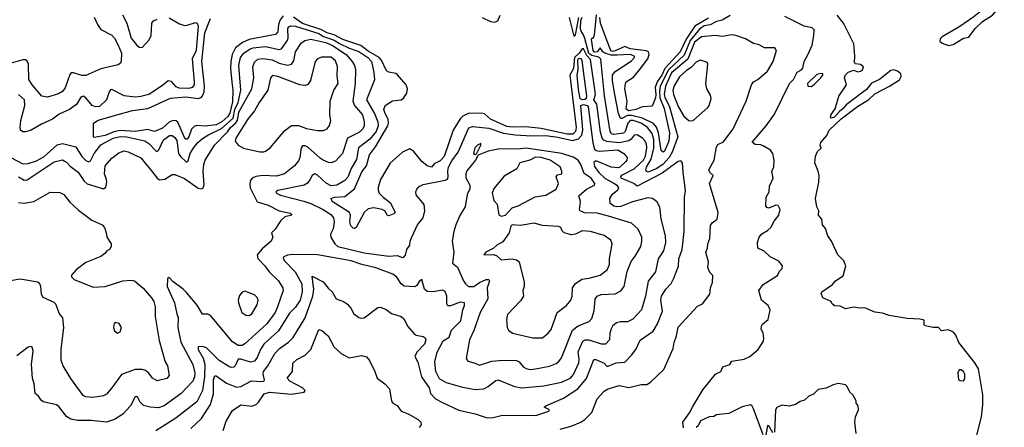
# Model space of a CAD drawing. Extents: x 1995161 to 2088924, y 769148 to 906007.
# Tile 264 of 335: x 2034783 to 2041963, y 857398 to 860370. Entities that reach past the tile are written whole.
import ezdxf

# ---------------------------------------------------------------- set-up
doc = ezdxf.new("R2010")
doc.units = 0

msp = doc.modelspace()

# ---------------------------------------------------------------- linework, layer by layer
at = {"layer": '0CON20XD'}
for points in [[(2041977.3, 860662.7), (2041947.5, 860622.5), (2041919.6, 860555), (2041900.2, 860529.8), (2041863.5, 860505), (2041827.8, 860462.2), (2041739.9, 860390.1), (2041638.7, 860321.3), (2041510.5, 860245), (2041495, 860230), (2041493.8, 860213.8), (2041509.6, 860199.6), (2041555, 860181.2), (2041589.9, 860190.1), (2041665, 860234.3), (2041705, 860242), (2041750.6, 860305), (2041804.4, 860355.6), (2041876, 860404), (2041923.6, 860456.4), (2042045, 860555.5)], [(2035325, 860388.6), (2035349.6, 860335), (2035375, 860298.9), (2035455, 860256.4), (2035473.6, 860235), (2035501.5, 860185), (2035524.6, 860125), (2035523.2, 860066.8), (2035516.8, 860053.2), (2035499.7, 860040.3), (2035375, 860011.5), (2035265, 859962.7), (2035235, 859962.9), (2035175, 859983.1), (2035158.6, 859981.4), (2035149.2, 859970.8), (2035115, 859872), (2035095, 859847.5), (2035065, 859829.2), (2034985, 859805.8), (2034943.2, 859813.2), (2034873.1, 859895), (2034849.4, 859935), (2034846.4, 860045), (2034837.2, 860067.2), (2034825, 860076.7), (2034805, 860077.8), (2034721.7, 860051.7)], [(2035873.5, 860383.5), (2035948.7, 860338.7), (2035985, 860328.4), (2036005, 860329.3), (2036065, 860349.4), (2036076, 860345), (2036083.3, 860325), (2036069.8, 860145), (2036040.8, 860085), (2036055.7, 859915), (2036054.2, 859895), (2036040.9, 859875), (2036015, 859867.6), (2035945, 859870), (2035925, 859880.8), (2035888.7, 859918.7), (2035865, 859923.4), (2035825, 859890), (2035725.7, 859824.3), (2035665, 859808.7), (2035625, 859805.4), (2035544.7, 859814.7), (2035455, 859861.9), (2035445, 859858.6), (2035435.3, 859844.7), (2035416.4, 859785), (2035365, 859736.2), (2035335, 859733.8), (2035310.8, 859745), (2035265, 859799.1), (2035245, 859812.9), (2035228.8, 859805), (2035197.6, 859752.4), (2035145.5, 859715), (2035069.7, 859680.3), (2035021.8, 859645), (2034940.7, 859609.3), (2034867.3, 859565), (2034825, 859551.3), (2034805, 859551.1), (2034789.5, 859565), (2034786.4, 859586.4), (2034791.3, 859635), (2034821, 859745), (2034817.2, 859785), (2034775, 859824.4)], [(2036703, 860397), (2036681.5, 860368.5), (2036669.7, 860335), (2036665, 860281.4), (2036649.2, 860260.8), (2036455, 860224.8), (2036406.7, 860203.3), (2036355.7, 860164.3), (2036333.3, 860116.7), (2036322.3, 860065), (2036319.4, 860015), (2036328.6, 859915), (2036337.3, 859855), (2036335, 859771.2), (2036315, 859687.1), (2036301.5, 859665), (2036256.1, 859625), (2036215, 859602.2), (2036135, 859594.1), (2036075, 859597.9), (2036055, 859591.6), (2036035, 859570.5), (2036017.2, 859515), (2036005, 859499.8), (2035995, 859498.6), (2035985, 859510), (2035935, 859621.5), (2035925, 859631.4), (2035905, 859635.8), (2035874.5, 859625.5), (2035825, 859579.8), (2035765, 859555.3), (2035715, 859569.6), (2035625, 859553.7), (2035515, 859562.7), (2035468.7, 859551.3), (2035407.1, 859525), (2035325, 859510), (2035320, 859515), (2035320, 859615), (2035355, 859636.2), (2035499.8, 859679.8), (2035605, 859708.8), (2035717.9, 859722.1), (2035882.3, 859797.7), (2035995, 859808.6), (2036085, 859795.9), (2036105, 859802.7), (2036115.4, 859814.6), (2036127.1, 859845), (2036130, 859885), (2036111.8, 860065), (2036134.1, 860275), (2036175, 860377.5)], [(2035533.3, 860405), (2035565, 860344.3), (2035596.8, 860235), (2035635, 860185.4), (2035655, 860169.5), (2035675, 860166.7), (2035727.8, 860222.2), (2035740.5, 860255), (2035745.6, 860345), (2035758.9, 860361.1), (2035785.2, 860374.8)], [(2036030.1, 857389.9), (2036108, 857462), (2036174.1, 857565), (2036197, 857643), (2036197.1, 857742.9), (2036205, 857771.9), (2036215, 857773.6), (2036290.8, 857720.8), (2036365, 857691.4), (2036395, 857695.4), (2036474.4, 857735.6), (2036545, 857731.1), (2036562.5, 857735), (2036567.5, 857745), (2036557.3, 857785), (2036561.3, 857805), (2036593.4, 857845), (2036643.2, 857935), (2036677.2, 857972.8), (2036742.6, 858017.4), (2036777.8, 858052.2), (2036865, 858196.7), (2036921.1, 858355), (2036928, 858405), (2036921.7, 858438.3), (2036915, 858498.8), (2036995, 858457.5), (2037031.3, 858411.3), (2037061.2, 858385), (2037090, 858335), (2037145, 858314.2), (2037174.5, 858294.5), (2037197.2, 858267.2), (2037220, 858225), (2037255, 858199.4), (2037275, 858193.3), (2037295, 858197.1), (2037395, 858270.8), (2037415, 858274.2), (2037455, 858255.6), (2037495, 858227.5), (2037565, 858205.5), (2037585, 858188.1), (2037613.3, 858133.3), (2037659.1, 858079.1), (2037675, 858068.6), (2037725, 858059.2), (2037739.7, 858049.7), (2037745.6, 858035), (2037735.5, 858005), (2037678.6, 857945), (2037664.4, 857914.4), (2037685, 857872.5), (2037711.8, 857765), (2037768.1, 857685), (2037778.9, 857645), (2037814.2, 857604.2), (2037871.9, 857575), (2037985, 857522.5), (2038104.2, 857495.8), (2038185, 857468.1), (2038225, 857467.1), (2038304.6, 857485.4), (2038546.7, 857485), (2038642.5, 857515), (2038647.5, 857525), (2038607.5, 857545), (2038618.8, 857555), (2038749.1, 857610.9), (2038852.3, 857677.7), (2038916.3, 857753.7), (2038968.5, 857891.5), (2038985, 857891.5), (2039045.4, 857865.4), (2039064.2, 857844.2), (2039075, 857842.5), (2039133.3, 857866.7), (2039196.4, 857873.6), (2039245, 857922.9), (2039276.4, 857965), (2039307.7, 858032.3), (2039402.4, 858097.6), (2039435, 858152.5), (2039471.4, 858245), (2039458.8, 858325), (2039462.7, 858355), (2039495, 858405.6), (2039532.5, 858447.5), (2039553.6, 858485), (2039587.2, 858572.8), (2039589.5, 858625), (2039614, 858695), (2039627.8, 858825), (2039630.4, 859075), (2039637.7, 859125), (2039620.4, 859255), (2039617.5, 859325), (2039605, 859340), (2039585, 859336.5), (2039468.5, 859251.5), (2039285, 859155.5), (2039261.2, 859175), (2039169.5, 859215), (2039166.4, 859225), (2039172.8, 859237.2), (2039265, 859282), (2039330.8, 859345), (2039346.1, 859375), (2039356.4, 859435), (2039353.4, 859463.4), (2039344.8, 859484.8), (2039325, 859506.2), (2039285, 859531.5), (2039265, 859526.7), (2039241.9, 859498.1), (2039225, 859487.4), (2039155, 859472.4), (2039065, 859482.3), (2039042.2, 859492.2), (2039031.2, 859505), (2039019.1, 859549.1), (2038991.6, 859755), (2038969.1, 859785), (2038981, 859825), (2038979.8, 859845), (2038945, 860079.2), (2038918.3, 860108.3), (2038895, 860157.9), (2038885, 860157.5), (2038862.4, 860125), (2038827.9, 860095), (2038820.9, 860015), (2038793.8, 859965), (2038840, 859585), (2038836.3, 859553.7), (2038815.8, 859535), (2038775.1, 859534.9), (2038585, 859576.8), (2038475, 859587.8), (2038375, 859585.8), (2038335, 859590.7), (2038216.7, 859645), (2038172.3, 859682.3), (2038149.4, 859689.4), (2038053, 859687), (2038015, 859666), (2037995, 859646.2), (2037944.6, 859564.6), (2037878.1, 859371.9), (2037848.7, 859341.3), (2037805, 859318.9), (2037785.6, 859295), (2037755, 859304.2), (2037715, 859336.7), (2037655, 859411.5), (2037625, 859427.9), (2037575, 859403.1), (2037485, 859322.7), (2037413.8, 859205), (2037396, 859146), (2037395.9, 859125.9), (2037404.2, 859105), (2037432.5, 859075), (2037487.6, 859035), (2037520.8, 858965), (2037511.2, 858955), (2037475, 858939.2), (2037465, 858942), (2037444.5, 858975), (2037425, 858986.7), (2037365, 858998.8), (2037325, 858991.2), (2037295.4, 858965), (2037237.1, 858855), (2037225, 858847.5), (2037215, 858849.2), (2037196.4, 858866.4), (2037191.3, 858895), (2037194.7, 858945), (2037186.8, 858965), (2037061.9, 859045), (2037054, 859065), (2037077.5, 859075), (2037155, 859081.2), (2037224.5, 859135.5), (2037278.7, 859261.3), (2037311.9, 859305), (2037333, 859385), (2037376.8, 859443.2), (2037467.7, 859595), (2037472.6, 859615), (2037469.8, 859645), (2037447.2, 859685), (2037438.8, 859715), (2037446.9, 859743.1), (2037501.9, 859778.1), (2037565, 859785.2), (2037581.7, 859798.3), (2037606.5, 859833.5), (2037610, 859865), (2037601.9, 859895), (2037538.3, 859968.3), (2037525, 859978), (2037475, 859987.7), (2037457, 859997), (2037420.2, 860075), (2037404.7, 860094.7), (2037325, 860141.4), (2037271.2, 860181.2), (2037138.2, 860225), (2037075, 860258.9), (2037025, 860273), (2036978, 860298), (2036845, 860343.1), (2036779, 860389)], [(2038156.2, 860385), (2038215, 860356.8), (2038245, 860351.6), (2038269.5, 860360.5), (2038287.5, 860402.5)], [(2038723.3, 857385), (2038804.6, 857405.4), (2038875, 857434.5), (2038905, 857455.7), (2038956.2, 857505), (2038994.4, 857605), (2039045, 857661.1), (2039075, 857677.1), (2039155, 857702.5), (2039225, 857687.1), (2039315, 857709.4), (2039355, 857710), (2039382.4, 857727.6), (2039480.7, 857819.3), (2039548.8, 857971.2), (2039554.4, 858015), (2039573.5, 858065), (2039585, 858128.8), (2039725, 858281.2), (2039761.2, 858298.8), (2039815, 858367.5), (2039820, 858415), (2039835.9, 858454.1), (2039836.7, 858505), (2039816.4, 858526.4), (2039801.9, 858561.9), (2039806.5, 858605), (2039786.5, 858675), (2039799.5, 858705), (2039801.9, 858735), (2039815.6, 858775), (2039819.8, 858870.2), (2039831.7, 858888.3), (2039868, 858915), (2039876, 858965), (2039814.4, 859175), (2039839.2, 859235), (2039815, 859256.2), (2039808.1, 859275), (2039846.4, 859345), (2039865, 859443.3), (2039875, 859460), (2039915, 859478.1), (2039984.6, 859575), (2040080.8, 859775), (2040120, 859895), (2040135, 859916.2), (2040165, 859933.8), (2040236.4, 859993.6), (2040277.5, 860065), (2040302.5, 860145), (2040290, 860165), (2040215, 860163.8), (2040175, 860185.8), (2040135, 860195.8), (2040075, 860229.4), (2040005, 860253.8), (2039975, 860259.2), (2039905, 860246.9), (2039854.6, 860254.6), (2039755, 860243.8), (2039704.6, 860205), (2039655, 860081.1), (2039535, 859981.5), (2039491.7, 859885), (2039481.9, 859825), (2039486.4, 859805), (2039521.8, 859735), (2039581.7, 859515), (2039540.8, 859405), (2039519.5, 859365), (2039473.4, 859315), (2039425, 859281.9), (2039365, 859257.5), (2039353.1, 859263.1), (2039347.7, 859275), (2039353.1, 859295), (2039386.8, 859353.2), (2039406.9, 859433.1), (2039407, 859497), (2039395, 859540.3), (2039360.6, 859585), (2039315, 859615.8), (2039255.7, 859634.3), (2039235, 859634.3), (2039217, 859615), (2039198.2, 859555), (2039185, 859541.3), (2039115, 859532.3), (2039098.8, 859538.8), (2039087.7, 859555), (2039047.7, 859815), (2039021, 860081), (2039007.3, 860097.3), (2038955, 860108.8), (2038933.3, 860123.3), (2038905, 860232.7), (2038895, 860260.6), (2038876.3, 860286.3), (2038873.3, 860303.3), (2038874.9, 860365), (2038885, 860389.5)], [(2038790.9, 860385), (2038825, 860248.9), (2038835, 860259.1), (2038859.8, 860385)], [(2039965, 860399.3), (2039905, 860366.1), (2039865, 860355.7), (2039816.9, 860333.1), (2039775, 860323.9), (2039740, 860300), (2039671.8, 860218.2), (2039629, 860111), (2039513.3, 860005), (2039454.1, 859885), (2039449.7, 859849.7), (2039450.8, 859800.8), (2039483.1, 859723.1), (2039522.3, 859545), (2039516.7, 859485), (2039485, 859410.5), (2039474.6, 859404.6), (2039460.5, 859415), (2039442.1, 859545), (2039426, 859586), (2039405, 859612.1), (2039325, 859651.9), (2039245, 859672.5), (2039215, 859670.5), (2039175, 859649.6), (2039165, 859650.6), (2039150.5, 859685), (2039122.7, 859825), (2039105.6, 859925), (2039105.7, 859964.3), (2039125, 859993.1), (2039245, 860069), (2039265.2, 860095), (2039265.2, 860105), (2039235, 860117.1), (2039139.2, 860110.8), (2039095, 860110.1), (2039050.7, 860125), (2039034.8, 860135), (2039015, 860165.4), (2038993.6, 860135), (2038975, 860133.3), (2038964.9, 860144.9), (2038953.6, 860226.4), (2038955.9, 860234.1), (2038965, 860235.6), (2038975, 860258.1), (2038990.3, 860405)], [(2039805, 860380), (2039706.3, 860323.7), (2039642.7, 860227.3), (2039599.1, 860135), (2039488.2, 860015), (2039465, 859964.5), (2039432.4, 859917.6), (2039417.9, 859875), (2039422.7, 859825), (2039419.1, 859800.9), (2039395, 859739.5), (2039324.7, 859735.3), (2039274.9, 859715.1), (2039225.3, 859705.3), (2039206.4, 859716.4), (2039212.1, 859775), (2039196.1, 859865), (2039199.7, 859905), (2039205, 859916.2), (2039258.1, 859951.9), (2039302.3, 860005), (2039363.2, 860085), (2039372.3, 860115), (2039368.2, 860135), (2039352.5, 860142.5), (2039235, 860158.6), (2039195, 860173.9), (2039125, 860142.2), (2039105, 860138.2), (2039092.7, 860142.7), (2039019.3, 860345), (2039014.1, 860385)], [(2039624.1, 857394.1), (2039618.8, 857435), (2039667, 857503), (2039690.5, 857549.5), (2039765, 857671.2), (2039855.8, 857784.2), (2039895, 857803.8), (2039911.3, 857838.7), (2039962.5, 857855), (2039975, 857880), (2040065, 857894.3), (2040107.5, 857915), (2040168.8, 857965), (2040207.8, 858025), (2040210, 858045), (2040203.6, 858085), (2040191.1, 858115), (2040191.9, 858135), (2040200.2, 858149.8), (2040240, 858185), (2040256.2, 858255), (2040242, 858285), (2040193.3, 858325), (2040174, 858395), (2040205, 858440), (2040308.8, 858505), (2040324.2, 858535.8), (2040343.3, 858555), (2040346.7, 858575), (2040318.8, 858608.8), (2040255, 858641.2), (2040211.7, 858681.7), (2040166, 858705), (2040162.1, 858745), (2040176.1, 858783.9), (2040195, 858808.1), (2040237.1, 858832.9), (2040259.4, 858855), (2040285, 858901.2), (2040318.8, 858945), (2040328, 858985), (2040315, 859016.2), (2040296.4, 859016.4), (2040245, 858996.7), (2040230.7, 859000.7), (2040223.3, 859013.3), (2040226, 859075), (2040247.5, 859115), (2040251.4, 859155), (2040277.1, 859215), (2040267.3, 859262.7), (2040282.2, 859297.8), (2040285.5, 859345.5), (2040274.2, 859395), (2040257.4, 859417.4), (2040205, 859450), (2040185, 859457.5), (2040145, 859458.8), (2040123.9, 859476.1), (2040227.5, 859595), (2040288.3, 859681.7), (2040395.9, 859904.1), (2040426.1, 859933.9), (2040451.7, 859988.3), (2040485, 860004.3), (2040494.6, 860015.4), (2040504.5, 860065), (2040532.7, 860117.3), (2040561.5, 860185), (2040574.4, 860255), (2040575.6, 860295.6), (2040561.7, 860311.7), (2040503.4, 860323.4), (2040362.6, 860392.6)], [(2041748.7, 857281.3), (2041795.7, 857475), (2041807.1, 857565), (2041806.5, 857635), (2041773.8, 857825), (2041748.5, 857868.5), (2041631.5, 858015), (2041609.2, 858069.2), (2041591.6, 858091.6), (2041555, 858108.7), (2041505, 858100.6), (2041483.3, 858125), (2041445, 858124.4), (2041387, 858137), (2041378, 858145), (2041378.9, 858178.9), (2041346.7, 858186.7), (2041255, 858190.4), (2041123.9, 858213.9), (2041075, 858230.6), (2041017.7, 858237.7), (2040945, 858268.8), (2040905, 858266.2), (2040865, 858273.3), (2040805, 858261.2), (2040765, 858280), (2040725, 858282.5), (2040705, 858300), (2040700, 858315), (2040640.8, 858340.8), (2040627.5, 858375), (2040632.5, 858385), (2040710, 858440), (2040731.2, 858465), (2040788.5, 858501.5), (2040806.4, 858575), (2040792.6, 858612.6), (2040748.9, 858655), (2040702.5, 858755), (2040676, 858795), (2040658.3, 858848.3), (2040638, 858875), (2040631.2, 858915), (2040608.8, 858945), (2040610, 858975), (2040596.2, 859005), (2040586, 859065), (2040611.2, 859185), (2040611.8, 859235), (2040605.4, 859265), (2040581.4, 859325), (2040585.6, 859375), (2040600.2, 859409.8), (2040627.1, 859432.9), (2040620, 859455), (2040624.3, 859475), (2040668.8, 859525), (2040685.7, 859564.3), (2040772.9, 859647.1), (2040892.8, 859737.2), (2040975, 859787.7), (2041019.9, 859830.1), (2041125, 859885.8), (2041197.9, 859932.1), (2041210.9, 859955), (2041209.2, 859975), (2041185, 859993.6), (2041155, 860004.8), (2041135, 860000.5), (2041052.5, 859935), (2040993.7, 859906.3), (2040958.3, 859861.7), (2040809.9, 859750.1), (2040788.8, 859721.2), (2040760.4, 859699.6), (2040725, 859659.2), (2040700.8, 859650.8), (2040696.2, 859656.2), (2040701.3, 859678.7), (2040730.2, 859719.8), (2040757.3, 859812.7), (2040812.2, 859895), (2040797.5, 859945), (2040805, 859968.8), (2040825, 859988), (2040865, 860001.2), (2040895, 859990.6), (2040915, 859993.8), (2040929.5, 860005), (2040935.5, 860025), (2040915, 860044), (2040878.3, 860048.3), (2040870, 860055), (2040873.8, 860106.2), (2040866.7, 860195), (2040789.5, 860345), (2040743.6, 860403.6)], [(2034717.3, 859365), (2034805, 859319.8), (2034845, 859322.4), (2034905, 859341.4), (2034959, 859371), (2035055, 859457), (2035095, 859467.6), (2035193, 859443), (2035235, 859372.3), (2035265, 859343.1), (2035285, 859332.5), (2035298.3, 859341.7), (2035326.7, 859395), (2035375, 859457.2), (2035464.8, 859505), (2035515, 859518.5), (2035564.3, 859515), (2035695, 859487.3), (2035725, 859467.6), (2035775, 859413.5), (2035785, 859409.5), (2035797.9, 859422.1), (2035831.8, 859495), (2035874.3, 859525), (2035895, 859526.2), (2035915, 859511.1), (2035927.8, 859487.8), (2035939.8, 859395), (2035955, 859372.1), (2035996.2, 859333.8), (2036005, 859332.7), (2036010.4, 859339.6), (2036024.8, 859395), (2036052.9, 859437.1), (2036082, 859475), (2036116.2, 859503.8), (2036155, 859529), (2036255, 859575.8), (2036338.3, 859651.7), (2036352.5, 859715), (2036375.5, 859765), (2036395.2, 859855.2), (2036380.7, 860035), (2036393.5, 860095), (2036416.9, 860125), (2036462.5, 860157.5), (2036485, 860164.6), (2036575, 860174), (2036675, 860152.9), (2036692.3, 860157.7), (2036733.8, 860215), (2036739.8, 860235), (2036738.2, 860305), (2036745, 860317.3), (2036760, 860325), (2036795, 860322.5), (2036965, 860268.2), (2036997.5, 860247.5), (2037027.6, 860237.6), (2037075, 860220.6), (2037115, 860195.1), (2037185, 860163), (2037255, 860138.8), (2037320.8, 860095), (2037347.9, 860065), (2037365.3, 859985), (2037369.1, 859930.9), (2037311.4, 859785), (2037370.2, 859685), (2037393.9, 859625), (2037396.7, 859595), (2037381.5, 859555), (2037335, 859499.4), (2037254.7, 859435), (2037238.6, 859351.4), (2037199.2, 859285), (2037175, 859222.2), (2037155, 859197.7), (2037095, 859164.2), (2037055, 859158.9), (2037017.7, 859177.7), (2036955, 859235.9), (2036935, 859246.7), (2036916.2, 859235), (2036899, 859201), (2036881.7, 859178.3), (2036856.4, 859163.6), (2036666.2, 859125), (2036651.1, 859115), (2036656.5, 859105), (2036685, 859089.8), (2036855, 859047.7), (2036905, 859029.8), (2036996.2, 858985), (2037050.6, 858950.6), (2037070, 858925), (2037076.1, 858895), (2037067.7, 858845), (2037050.4, 858805), (2037051.1, 858785), (2037080, 858735), (2037102.9, 858715), (2037295, 858671), (2037475, 858645.9), (2037535, 858650), (2037575, 858635.8), (2037585, 858638), (2037596.7, 858653.3), (2037605.4, 858694.6), (2037626.9, 858725), (2037630, 858755), (2037640.9, 858779.1), (2037684.6, 858875), (2037724.2, 858925.8), (2037736.2, 858975), (2037731.8, 859021.8), (2037675, 859093.3), (2037672.3, 859115), (2037678.2, 859135), (2037695, 859154.5), (2037725, 859167.3), (2037885, 859199.2), (2037901.8, 859208.2), (2037908.4, 859225), (2037905.7, 859265), (2037910.9, 859295), (2037935, 859340.7), (2037981.1, 859405), (2038057.6, 859582.4), (2038085, 859590), (2038205, 859579.3), (2038311.7, 859541.7), (2038395, 859531.5), (2038515, 859523.5), (2038620, 859525)], [(2034774.4, 859224.4), (2034815, 859200.3), (2034836.8, 859203.2), (2035035, 859334.6), (2035095, 859347.5), (2035125, 859332.2), (2035151.8, 859301.8), (2035208.1, 859258.1), (2035253.2, 859193.2), (2035275, 859173.8), (2035395, 859135.6), (2035410.4, 859149.6), (2035417.5, 859185), (2035416.7, 859205), (2035400, 859245), (2035406.5, 859305), (2035455, 859361.1), (2035505, 859399.4), (2035545, 859412.9), (2035575, 859407.5), (2035665, 859362.9), (2035745, 859266.7), (2035785.4, 859215.4), (2035802.6, 859202.6), (2035842.1, 859207.9), (2035895, 859240.8), (2035915, 859240.6), (2035985, 859212.1), (2036085, 859141.2), (2036105, 859137.1), (2036120.6, 859145), (2036127.8, 859165), (2036121.1, 859265), (2036124.6, 859315), (2036134.6, 859345), (2036203.2, 859455), (2036297, 859553), (2036320, 859585), (2036355, 859612.3), (2036370.2, 859635), (2036381.3, 859695), (2036476.1, 859865), (2036490.5, 859945), (2036483.3, 860025), (2036495, 860059.4), (2036519.1, 860080.9), (2036555, 860088.1), (2036625, 860077.1), (2036675, 860051.9), (2036735, 860037.8), (2036764.2, 860045.8), (2036781.1, 860068.9), (2036794.7, 860135), (2036835, 860198.2), (2036862.2, 860217.8), (2036905, 860228), (2037015, 860203.6), (2037065, 860182.4), (2037162.6, 860115), (2037208.2, 860065), (2037225.2, 860035.2), (2037230.9, 860005), (2037229.8, 859905), (2037213.3, 859775), (2037224.7, 859745), (2037282.9, 859675), (2037295.9, 859625), (2037295.4, 859595), (2037285.4, 859575), (2037260.8, 859549.2), (2037173.4, 859506.6), (2037136.4, 859395), (2037085, 859339.1), (2037055, 859327.3), (2037035, 859328.2), (2036995, 859344.6), (2036975, 859361.2), (2036885, 859440.3), (2036865, 859449.7), (2036845, 859449.5), (2036835, 859436.7), (2036824.6, 859365.4), (2036815, 859340.8), (2036786.8, 859303.2), (2036713.6, 859246.4), (2036655, 859227.8), (2036555, 859232.8), (2036505, 859226.7), (2036477.8, 859215), (2036465, 859197.5), (2036460.3, 859175), (2036464.2, 859144.2), (2036515, 859041.8), (2036595, 859017.5), (2036675, 858976), (2036755, 858960), (2036767.5, 858945), (2036716.4, 858933.6), (2036686.7, 858905), (2036646.8, 858843.2), (2036618, 858815), (2036628.1, 858785), (2036615.8, 858755), (2036550.1, 858699.9), (2036514.6, 858655), (2036519.3, 858629.3), (2036570, 858575), (2036600.9, 858530.9), (2036668, 858468), (2036701.9, 858415), (2036703.1, 858395), (2036662.9, 858275), (2036644.7, 858235), (2036585, 858151.8), (2036425, 858005.6), (2036405, 857994.5), (2036375, 857993.3), (2036335, 858020), (2036175, 858212.5), (2036155, 858223.8), (2036115, 858223.3), (2036077.3, 858287.3), (2035999.5, 858379.5), (2035975.3, 858405.3), (2035900.3, 858460.3), (2035875, 858488.8), (2035865, 858490), (2035860.9, 858479.1), (2035858.5, 858425), (2035912.1, 858305), (2035928.2, 858225), (2035937.3, 858195), (2035935.3, 858125), (2035957.9, 858017.9), (2036045, 857856.9), (2036059.8, 857795), (2036058.4, 857765), (2036044.6, 857735), (2035961.5, 857645), (2035836, 857554), (2035795, 857538.7), (2035735, 857543.8), (2035685, 857556.9), (2035661.8, 857581.8), (2035645, 857615.5), (2035635, 857622.2), (2035625, 857620.6), (2035589.6, 857555), (2035535, 857494.4), (2035474.6, 857455.4), (2035415, 857435.6), (2035305, 857447.5), (2035205, 857448.5), (2035155, 857456.8), (2035125, 857475.5), (2035068.7, 857548.7), (2035050.9, 857560.9), (2034955, 857584.2), (2034940, 857595), (2034920, 857625), (2034895, 857643.3), (2034888.9, 857715), (2034876.7, 857755), (2034868.5, 857855), (2034880, 857955), (2034872.7, 857982.7), (2034865, 857988), (2034845, 857981.4), (2034761.1, 857918.9)], [(2036564, 859406), (2036575, 859411.2), (2036610, 859435), (2036717.4, 859562.6), (2036765, 859597.8), (2036815, 859598.2), (2036875, 859576.2), (2036955, 859561.8), (2036997.4, 859562.6), (2037026.2, 859575), (2037041.7, 859598.3), (2037052, 859635), (2037043.6, 859676.4), (2037047.5, 859775), (2037073.2, 859856.8), (2037104.2, 859905), (2037097.9, 859957.9), (2037101.1, 860028.9), (2037085, 860070.6), (2037055, 860096.2), (2036983.4, 860096.6), (2036955, 860085.7), (2036938.5, 860065), (2036904.4, 859925.6), (2036885, 859896.2), (2036865, 859890), (2036825, 859895.6), (2036665, 859956.5), (2036626.4, 859963.6), (2036610.9, 859945), (2036592.9, 859855), (2036529.6, 859765), (2036495.3, 859704.7), (2036445, 859641.4), (2036359.5, 859505), (2036353.5, 859485), (2036375.7, 859455.7), (2036414.3, 859434.3), (2036535, 859406.9), (2036564, 859406)], [(2038885, 859787.4), (2038905, 859790.8), (2038915, 859798.2), (2038918, 859815), (2038895.5, 859995), (2038883.5, 860075), (2038877.3, 860085), (2038865, 860088.1), (2038855, 860085.1), (2038851.7, 860075), (2038853.3, 860006.7), (2038845.2, 859965), (2038855, 859861.2), (2038868.3, 859795), (2038885, 859787.4)], [(2039665, 859631.9), (2039695, 859634.3), (2039800.3, 859729.7), (2039810.8, 859745), (2039824.2, 859795), (2039820.3, 859820.3), (2039794, 859865), (2039785.8, 859905), (2039800, 860045), (2039795, 860057.5), (2039783.6, 860063.6), (2039745, 860074), (2039715, 860060), (2039679.1, 860020.9), (2039645, 859998.9), (2039595, 859953.1), (2039555, 859886.7), (2039546.7, 859855), (2039550, 859825), (2039585, 859736.9), (2039625, 859667.5), (2039665, 859631.9)], [(2040555, 859882), (2040575, 859894.2), (2040625, 859946), (2040640, 859965), (2040640, 859975), (2040625, 859978.1), (2040595, 859970), (2040527.5, 859905), (2040530, 859885), (2040555, 859882)], [(2038620, 859525), (2038706.3, 859513.7), (2038815, 859488.1), (2038858.9, 859501.1), (2038881.8, 859528.2), (2038890.5, 859565), (2038875, 859744.2), (2038895, 859752.1), (2038921.4, 859745), (2038928.9, 859735), (2038962.6, 859472.6), (2038975.2, 859425.2), (2038986.1, 859416.1), (2039011.5, 859411.5), (2039145, 859420.4), (2039188.9, 859395), (2039212.9, 859365), (2039210.8, 859345), (2039202.9, 859335), (2039158.4, 859295), (2039145, 859290), (2039095, 859295.4), (2038992, 859338), (2038981.1, 859338.9), (2038970.8, 859329.2), (2038975, 859300.6), (2039005.8, 859255), (2039053.1, 859213.1), (2039115, 859176.8), (2039135.8, 859165), (2039150.2, 859145), (2039143.2, 859125), (2039099.7, 859090.3), (2039084.6, 859065), (2039086.9, 859035), (2039115, 859012.6), (2039137.4, 859007.4), (2039169.9, 859010.1), (2039255, 859045.2), (2039365, 859074.5), (2039398, 859068), (2039427.1, 859047.1), (2039448.9, 859005), (2039457.4, 858917.4), (2039490.4, 858795), (2039493.2, 858745), (2039478.2, 858685), (2039437.8, 858625), (2039418.8, 858531.2), (2039366.2, 858463.8), (2039346.1, 858355), (2039318.2, 858255), (2039255, 858185.3), (2039215, 858168), (2039165, 858167.1), (2039135, 858158.8), (2039105, 858136), (2039095.4, 858114.6), (2039087.1, 858085), (2039084.5, 858035), (2039055, 858004.5), (2039025, 858003.8), (2038935, 858032.7), (2038905, 858032.5), (2038887.6, 858022.4), (2038852.7, 857945), (2038860.7, 857895), (2038857.1, 857865), (2038821.3, 857785), (2038795, 857753.9), (2038735, 857725.3), (2038605, 857696.8), (2038445, 857682.8), (2038393.1, 857693.1), (2038275, 857742.2), (2038255, 857736.7), (2038200.6, 857695), (2038165, 857675.9), (2038105, 857670), (2038015, 857686.8), (2037895, 857722.6), (2037845, 857750.4), (2037817.5, 857805), (2037810.5, 857875), (2037827.1, 857945), (2037872.1, 858027.9), (2037914.2, 858055.8), (2037932.7, 858105), (2037999.2, 858175), (2038013.8, 858255), (2038027.3, 858285), (2038025.6, 858305), (2037995, 858309.6), (2037925, 858284.4), (2037905, 858284), (2037897.7, 858297.7), (2037898.5, 858355), (2037885, 858387.5), (2037865, 858398.9), (2037794.6, 858385.4), (2037755, 858387.9), (2037735.9, 858405.9), (2037715, 858476.2), (2037695, 858461.9), (2037678.1, 858431.9), (2037665, 858421.1), (2037587.3, 858427.3), (2037564.3, 858445), (2037532.5, 858492.5), (2037504, 858514), (2037380.9, 858560.9), (2037277.5, 858585), (2037200.5, 858610.5), (2036955, 858654.6), (2036775, 858658.4), (2036736.9, 858653.1), (2036709.6, 858640.4), (2036704.4, 858635), (2036711.6, 858615), (2036791.3, 858531.3), (2036839.5, 858445), (2036843.8, 858385), (2036827.4, 858325), (2036795, 858274.5), (2036750.1, 858229.9), (2036670, 858100), (2036563.4, 858005), (2036538.9, 857965), (2036515, 857905.6), (2036495, 857880), (2036465, 857872.3), (2036395, 857894.6), (2036375, 857895.6), (2036354.4, 857845), (2036345, 857835.6), (2036325, 857834.6), (2036308.3, 857841.7), (2036237.5, 857885), (2036145, 857977.9), (2036115, 857987.7), (2036084.6, 857985.4), (2036084.1, 857965), (2036121.7, 857901.7), (2036133.4, 857855), (2036131, 857765), (2036116.9, 857665), (2036075, 857583.9), (2035921.5, 857465), (2035775, 857372.9)], [(2038505, 857819.6), (2038545, 857823.9), (2038646.5, 857843.5), (2038695, 857862.7), (2038715, 857877.1), (2038732.9, 857905), (2038813.8, 858106.2), (2038855, 858138.8), (2038935, 858170), (2038955, 858192), (2038972.1, 858247.9), (2038978.6, 858331.4), (2038994.4, 858355), (2039024, 858366), (2039125, 858372.1), (2039166.1, 858393.9), (2039191.1, 858425), (2039211.8, 858535), (2039242.1, 858607.9), (2039271.5, 858645), (2039312.2, 858715), (2039320.6, 858755), (2039318.9, 858785), (2039292.2, 858842.2), (2039245, 858885.6), (2039077.6, 858937.6), (2038995, 858959.2), (2038902.1, 858962.1), (2038869.2, 858975), (2038864.3, 858985), (2038873.1, 859045), (2038859.4, 859085), (2038917, 859133), (2038975, 859164.3), (2038977.1, 859175), (2038951.2, 859215), (2038899.1, 859249.1), (2038875.1, 859315.1), (2038855, 859345.7), (2038818.3, 859368.3), (2038736.5, 859395), (2038476.5, 859433.5), (2038415, 859425.7), (2038285, 859428), (2038199, 859411), (2038127, 859383), (2038106.2, 859345), (2038042.4, 859267.6), (2038035.4, 859245), (2038036.8, 859216.8), (2038064.4, 859164.4), (2038065.7, 859135.7), (2038046.5, 859095), (2038031.4, 859005), (2037995, 858948), (2037962.1, 858875), (2037948.8, 858825), (2037937.6, 858755), (2037948.2, 858675), (2037940, 858595), (2037975.3, 858565.3), (2038018.5, 858465), (2038032.9, 858442.9), (2038055, 858425.5), (2038095, 858424.1), (2038136.6, 858453.4), (2038185, 858475.4), (2038203.3, 858475), (2038208.5, 858465), (2038192.8, 858415), (2038197.3, 858335), (2038141.5, 858235), (2038095, 858103.8), (2038063.9, 858036.1), (2038039.3, 857899.3), (2038050.5, 857880.5), (2038105, 857866), (2038135, 857850.8), (2038225, 857881.2), (2038305, 857887.9), (2038405, 857886.1), (2038425.6, 857875), (2038455, 857839.4), (2038477.4, 857827.4), (2038505, 857819.6)], [(2038105, 859387.5), (2038115, 859392.5), (2038146.2, 859455), (2038146, 859466), (2038121.2, 859455), (2038102, 859435), (2038093.3, 859393.3), (2038105, 859387.5)], [(2038295, 858936.9), (2038325, 858943.6), (2038375, 858997.3), (2038417.1, 859012.9), (2038541.1, 859078.9), (2038619.2, 859090.8), (2038695, 859134), (2038712.2, 859175), (2038695.8, 859225), (2038705, 859239.2), (2038736, 859245), (2038736.9, 859265), (2038725, 859297.1), (2038650.8, 859345), (2038585, 859364.7), (2038543.2, 859366.8), (2038503.8, 859345), (2038430, 859325), (2038407.2, 859282.8), (2038315, 859229.6), (2038241.1, 859138.9), (2038228.9, 859105), (2038240.5, 859050.5), (2038265.6, 859025.6), (2038276.6, 858946.6), (2038295, 858936.9)], [(2034775, 859038.1), (2034815, 859033.1), (2034886.7, 859045), (2035005, 859111.9), (2035075, 859110.8), (2035105, 859096), (2035149.1, 859039.1), (2035210.9, 858980.9), (2035308.8, 858908.8), (2035385, 858873.3), (2035401.2, 858855), (2035413.8, 858816.2), (2035418.8, 858785), (2035450, 858735), (2035450, 858715), (2035437.5, 858695), (2035417.5, 858685), (2035403.9, 858666.1), (2035375, 858643.8), (2035265, 858600), (2035194.1, 858545.9), (2035161.7, 858508.3), (2035160, 858495), (2035180, 858475), (2035318.8, 858418.8), (2035405, 858424.3), (2035535, 858465.8), (2035595, 858470), (2035620, 858465), (2035683.2, 858413.2), (2035745, 858342.5), (2035760, 858315), (2035770, 858275), (2035770.9, 858205), (2035799.5, 858029.5), (2035844, 857875), (2035860, 857845), (2035873.3, 857775), (2035855, 857753.8), (2035785, 857736.2), (2035751.2, 857755), (2035723.4, 857793.4), (2035701.1, 857811.1), (2035675, 857820), (2035625, 857818.1), (2035525, 857781.9), (2035454.4, 857685), (2035415, 857640), (2035395, 857627.8), (2035315, 857616.2), (2035265, 857621.1), (2035245, 857629.4), (2035155, 857754), (2035100, 857845), (2035084.6, 857884.6), (2035084.4, 857965), (2035105.5, 858125), (2035097, 858197), (2035072.5, 858225), (2035047.5, 858295), (2035035, 858307.5), (2034954, 858345), (2034942.5, 858365), (2034938, 858425), (2034928.8, 858445), (2034915, 858456), (2034787.4, 858477.4), (2034715, 858466.9)], [(2038525, 858049.4), (2038595, 858050), (2038636.6, 858083.4), (2038659.4, 858110.6), (2038702.2, 858235), (2038770, 858285), (2038802.2, 858325), (2038811.5, 858355), (2038813.8, 858415), (2038835, 858447.5), (2038881.5, 858478.5), (2038935, 858486.1), (2039015, 858508.2), (2039068.1, 858545), (2039084.4, 858585), (2039083.5, 858625), (2039104.2, 858735), (2039092.5, 858762.5), (2039045.5, 858795.5), (2038945, 858826.7), (2038885, 858830.8), (2038835, 858805.7), (2038805, 858801.9), (2038754.2, 858815), (2038739.6, 858829.6), (2038728.9, 858855), (2038713, 858863), (2038595, 858869.2), (2038535, 858885.8), (2038435, 858870), (2038374, 858875), (2038364.4, 858865), (2038352, 858815), (2038305, 858750), (2038263.5, 858726.5), (2038235, 858701.1), (2038182, 858675), (2038167.5, 858655), (2038235, 858658.5), (2038260, 858650), (2038295, 858618.9), (2038375, 858626.2), (2038405, 858620), (2038424.3, 858605), (2038461.9, 858455), (2038461.9, 858425), (2038452.5, 858395), (2038455.7, 858355), (2038435, 858320), (2038340.2, 858219.8), (2038332.7, 858185), (2038337.5, 858125), (2038348, 858105), (2038377.5, 858085), (2038525, 858049.4)], [(2036455, 858213.1), (2036475, 858226.2), (2036515, 858290), (2036521.4, 858325), (2036514.4, 858344.4), (2036495, 858362.5), (2036425, 858390), (2036405, 858383.8), (2036385, 858360), (2036375.8, 858325), (2036377.5, 858305), (2036403.8, 858235), (2036432.5, 858215), (2036455, 858213.1)], [(2035495, 858084.2), (2035515.6, 858094.4), (2035525.8, 858125), (2035508.8, 858155), (2035485, 858162), (2035472, 858155), (2035465.8, 858125), (2035475, 858100), (2035495, 858084.2)], [(2036266.7, 857375), (2036288.3, 857441.7), (2036335, 857519.2), (2036395, 857561.9), (2036475, 857552.9), (2036506.4, 857563.6), (2036525, 857580), (2036565, 857641.9), (2036605, 857653.8), (2036765, 857640.2), (2036856.2, 857655), (2036863.8, 857665), (2036844.2, 857685), (2036752.9, 857735), (2036734.2, 857755), (2036771.9, 857805), (2036775, 857865.8), (2036805, 857891.1), (2036865, 857923.1), (2036906, 857964), (2036965, 858111.2), (2036985, 858104.3), (2037032.5, 858065), (2037075, 857983.3), (2037127.5, 857935), (2037185, 857903.8), (2037275, 857922), (2037311.2, 857911.2), (2037333.3, 857885), (2037372.5, 857805), (2037388.8, 857755), (2037446.7, 857715), (2037478.9, 857678.9), (2037495, 857587.5), (2037505, 857573.3), (2037535, 857557.5), (2037551.4, 857531.4), (2037564.3, 857514.3), (2037616.7, 857495), (2037688, 857455), (2037707.5, 857435), (2037711.2, 857415), (2037695, 857396.7)], [(2041665, 857737.5), (2041675, 857750), (2041674, 857785), (2041665, 857805.8), (2041645, 857818), (2041635, 857816), (2041624.1, 857794.1), (2041630, 857745), (2041638.3, 857738.3), (2041665, 857737.5)], [(2040883.6, 857353.6), (2040873.3, 857435), (2040877.5, 857475), (2040900, 857525), (2040897.5, 857555), (2040883, 857573), (2040881.7, 857591.7), (2040857.5, 857635), (2040837.5, 857655), (2040817.5, 857695), (2040805, 857706.7), (2040755, 857716.2), (2040715, 857707.5), (2040665, 857682.5), (2040605, 857672.5), (2040570.7, 857639.3), (2040537.5, 857625), (2040505, 857596.7), (2040475, 857586.7), (2040440, 857565), (2040395, 857552.5), (2040340.7, 857559.3), (2040305, 857542.5), (2040294.2, 857525.8), (2040287.1, 857362.9)], [(2040205, 857343.3), (2040135, 857532), (2040125, 857552), (2040112.3, 857562.3), (2040052.4, 857547.6), (2039955, 857499.2), (2039865, 857488.8), (2039845, 857477.5), (2039810, 857475), (2039746.7, 857445), (2039730.5, 857409.5), (2039715, 857396.2)], [(2040275, 857357.5), (2040245, 857407.5), (2040235, 857410), (2040221.7, 857328.3)]]:
    msp.add_lwpolyline(points, dxfattribs=at)

doc.saveas('drawing.dxf')
